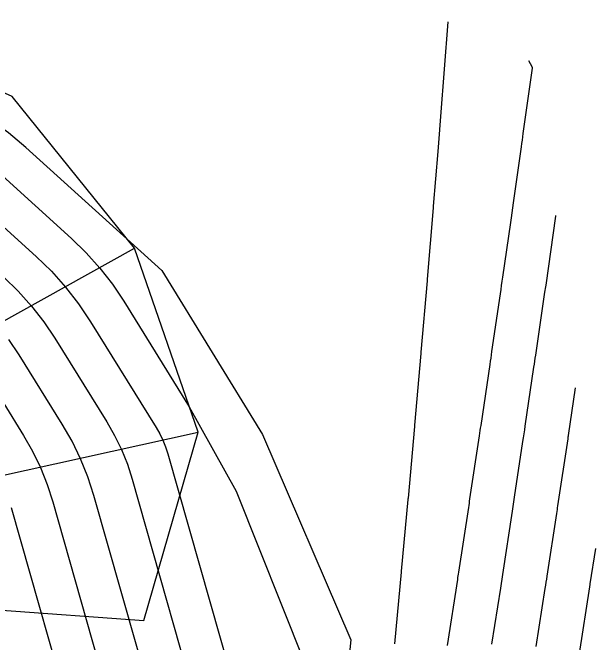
# Model space of a CAD drawing. Extents: x 1098669 to 1198896, y 698679 to 704410.
# Drawn here: x 1106814.46 to 1106854.24, y 699274.32 to 699317.34 of the extents above; entities that cross this region are included whole.
import ezdxf

# ---------------------------------------------------------------- set-up
doc = ezdxf.new("R2010")
doc.units = 0
doc.layers.add('R_Contours', color=7, linetype='Continuous')
doc.layers.add('R_Sub Surface', color=7, linetype='Continuous')

msp = doc.modelspace()

# ---------------------------------------------------------------- linework, layer by layer
at = {"layer": 'R_Contours'}
for points in [[(1106824.656, 699299.723), (1106815.363, 699308.125), (1106814.181, 699309.121), (1106812.939, 699310.026), (1106811.636, 699310.84), (1106810.272, 699311.564), (1106803.83, 699314.7), (1106802.787, 699315.164), (1106801.719, 699315.551), (1106800.626, 699315.861), (1106799.508, 699316.094), (1106792.728, 699317.265)], [(1106844.165, 699316.701), (1106843.666, 699310.236), (1106843.62, 699309.641), (1106843.573, 699309.045), (1106843.526, 699308.45), (1106843.478, 699307.855), (1106843.177, 699304.117), (1106843.172, 699304.061), (1106843.168, 699304.006), (1106842.763, 699299.131), (1106842.759, 699299.078), (1106842.754, 699299.026), (1106842.338, 699294.146), (1106842.334, 699294.096), (1106842.33, 699294.046), (1106841.902, 699289.161), (1106841.896, 699289.091), (1106841.894, 699289.068), (1106841.455, 699284.178), (1106841.449, 699284.112), (1106841.447, 699284.09), (1106840.996, 699279.195), (1106840.99, 699279.134), (1106840.988, 699279.113), (1106840.526, 699274.213)], [(1106844.142, 699274.101), (1106844.844, 699278.627), (1106844.863, 699278.748), (1106844.882, 699278.869), (1106844.9, 699278.99), (1106844.919, 699279.111), (1106845.595, 699283.535), (1106845.617, 699283.681), (1106845.639, 699283.826), (1106845.661, 699283.972), (1106845.683, 699284.118), (1106846.333, 699288.43), (1106846.359, 699288.608), (1106846.386, 699288.785), (1106846.412, 699288.963), (1106846.439, 699289.14), (1106847.056, 699293.303), (1106847.089, 699293.524), (1106847.121, 699293.745), (1106847.153, 699293.965), (1106847.186, 699294.186), (1106847.762, 699298.136), (1106847.804, 699298.421), (1106847.845, 699298.705), (1106847.886, 699298.989), (1106847.927, 699299.274), (1106848.461, 699302.995), (1106848.509, 699303.33), (1106848.557, 699303.666), (1106848.605, 699304.002), (1106848.653, 699304.338), (1106849.194, 699308.171), (1106849.227, 699308.4), (1106849.259, 699308.628), (1106849.291, 699308.856), (1106849.322, 699309.085), (1106849.941, 699313.534), (1106849.943, 699313.562), (1106849.94, 699313.589), (1106849.933, 699313.616), (1106849.922, 699313.641), (1106849.705, 699314.05)], [(1106813.494, 699306.412), (1106818.474, 699301.909), (1106819.483, 699300.931), (1106820.416, 699299.889), (1106821.274, 699298.784), (1106822.057, 699297.617), (1106826.523, 699290.42)], [(1106811.597, 699304.723), (1106816.062, 699300.685), (1106817.111, 699299.669), (1106818.081, 699298.587), (1106818.972, 699297.439), (1106819.785, 699296.226), (1106824.268, 699289.003), (1106824.514, 699288.574), (1106824.728, 699288.132), (1106824.911, 699287.675), (1106825.062, 699287.205), (1106830.79, 699267.024)], [(1106847.183, 699274.196), (1106847.778, 699278.034), (1106847.826, 699278.342), (1106847.873, 699278.649), (1106847.921, 699278.956), (1106847.968, 699279.264), (1106848.536, 699282.982), (1106848.584, 699283.294), (1106848.631, 699283.607), (1106848.678, 699283.919), (1106848.726, 699284.232), (1106849.298, 699288.034), (1106849.338, 699288.3), (1106849.378, 699288.565), (1106849.417, 699288.831), (1106849.457, 699289.097), (1106850.052, 699293.114), (1106850.083, 699293.319), (1106850.113, 699293.525), (1106850.143, 699293.731), (1106850.173, 699293.936), (1106850.801, 699298.239), (1106850.819, 699298.362), (1106850.837, 699298.485), (1106850.855, 699298.609), (1106850.873, 699298.732), (1106851.549, 699303.445), (1106851.554, 699303.475)], [(1106824.656, 699299.723), (1106831.516, 699288.523), (1106837.54, 699274.495)], [(1106813.874, 699299.26), (1106814.854, 699298.31), (1106815.761, 699297.298), (1106816.594, 699296.226), (1106817.354, 699295.091), (1106820.893, 699289.39), (1106821.429, 699288.455), (1106821.897, 699287.49), (1106822.295, 699286.494), (1106822.625, 699285.468), (1106827.798, 699267.243)], [(1106824.802, 699267.475), (1106820.015, 699284.343), (1106819.603, 699285.623), (1106819.105, 699286.866), (1106818.522, 699288.071), (1106817.852, 699289.237), (1106814.923, 699293.957), (1106814.217, 699295.012)], [(1106812.493, 699292.822), (1106815.202, 699288.456), (1106815.821, 699287.377), (1106816.361, 699286.263), (1106816.822, 699285.113), (1106817.202, 699283.929), (1106821.813, 699267.683)], [(1106852.867, 699291.699), (1106852.387, 699288.46), (1106852.378, 699288.403), (1106852.37, 699288.346), (1106852.361, 699288.288), (1106852.353, 699288.231), (1106851.661, 699283.639), (1106851.642, 699283.513), (1106851.623, 699283.387), (1106851.604, 699283.261), (1106851.585, 699283.135), (1106850.93, 699278.85), (1106850.898, 699278.64), (1106850.865, 699278.429), (1106850.833, 699278.219), (1106850.8, 699278.009), (1106850.185, 699274.045)], [(1106826.523, 699290.42), (1106829.725, 699284.652), (1106834.377, 699272.951)], [(1106818.821, 699267.9), (1106814.39, 699283.515)], [(1106854.243, 699280.734), (1106853.874, 699278.315), (1106853.866, 699278.263), (1106853.857, 699278.21), (1106853.849, 699278.157), (1106853.841, 699278.104), (1106853.137, 699273.564)], [(1106837.54, 699274.495), (1106837.058, 699269.515)]]:
    msp.add_lwpolyline(points, dxfattribs=at)
at = {"layer": 'R_Sub Surface'}
for q in [(1106822.779, 699301.247), (1106827.127, 699288.676), (1106823.415, 699275.814)]:
    msp.add_line((1106782.498, 699278.818), q, dxfattribs=at)
msp.add_lwpolyline([(1106823.415, 699275.814), (1106827.127, 699288.676), (1106822.779, 699301.247), (1106814.433, 699311.615), (1106802.447, 699317.004), (1106789.937, 699317.34), (1106778.741, 699316.303), (1106768.473, 699312.883), (1106760.114, 699306.433), (1106753.452, 699296.722), (1106746.567, 699287.945), (1106741.43, 699277.687), (1106738.402, 699264.978), (1106734.802, 699253.498), (1106730.179, 699243.443), (1106729.654, 699242.496), (1106729.246, 699241.575), (1106728.928, 699240.66), (1106728.679, 699239.719)], dxfattribs=at)

doc.saveas('drawing.dxf')
